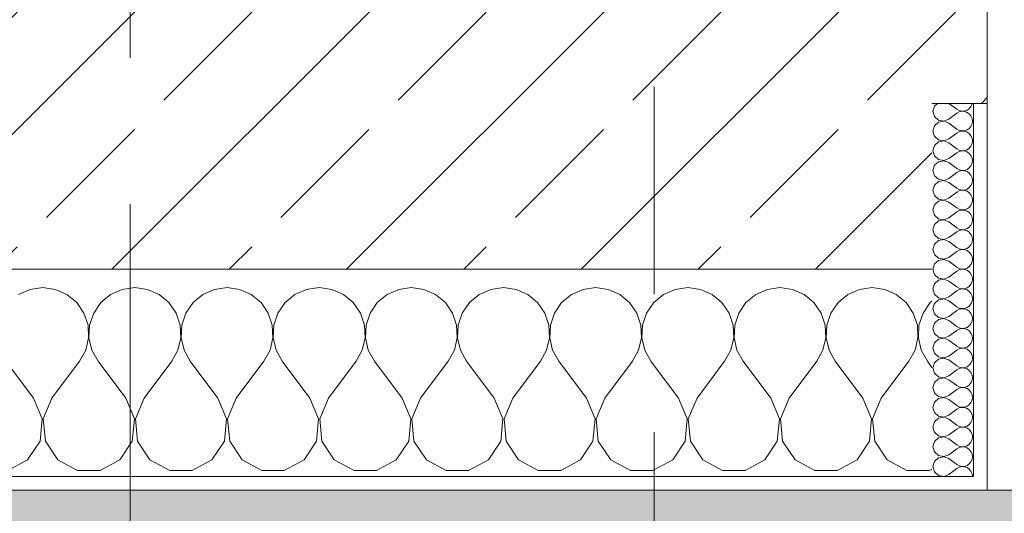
# Model space of a CAD drawing. Header units: metres. Extents: x -3.6 to 84.5, y -11 to 16.8.
# Tile 322 of 389: x 50.85 to 51.562, y -0.172 to 0.186. Entities that reach past the tile are written whole.
import ezdxf

# ---------------------------------------------------------------- set-up
doc = ezdxf.new("R2010")
doc.units = ezdxf.units.M
doc.header["$MEASUREMENT"] = 0
doc.linetypes.add('Schnittlinie', pattern=[0.3, 0.15, -0.075, 0, -0.075])
doc.linetypes.add('Strichlinie doppelt', pattern=[0.546806, 0.264583, -0.105833, 0.070556, -0.105833])
for name, color, linetype in [('203 - Marker.Schnitt - Ausbaudetail SA', 7, 'Continuous'), ('302 - Elemente.Schraffur', 7, 'Continuous'), ('451 - Universal.Achsen Raster', 7, 'Continuous'), ('604 - Struktur.Wand Aussen', 7, 'Continuous')]:
    doc.layers.add(name, color=color, linetype=linetype)
pattern_1 = [(0, (0, 0), (0, 0.08660254), [0, -0.05]), (0, (0.025, 0.0433), (0, 0.08660254), [0, -0.05])]

# ---------------------------------------------------------------- blocks, each defined once
blk = doc.blocks.new('*X101')
at = {"layer": '604 - Struktur.Wand Aussen', "color": 7, "linetype": 'Continuous', "lineweight": 5}
for p, q in [((50.85756, -0.0096), (50.84914, -0.01331)), ((50.86667, -0.00833), (50.85756, -0.0096)), ((50.87578, -0.0096), (50.86667, -0.00833)), ((50.88419, -0.01331), (50.87578, -0.0096)), ((50.89127, -0.01918), (50.88419, -0.01331)), ((50.91581, -0.01331), (50.90873, -0.01918)), ((50.92422, -0.0096), (50.91581, -0.01331)), ((50.93333, -0.00833), (50.92422, -0.0096)), ((50.94244, -0.0096), (50.93333, -0.00833)), ((50.95086, -0.01331), (50.94244, -0.0096)), ((50.95794, -0.01918), (50.95086, -0.01331)), ((50.98248, -0.01331), (50.97539, -0.01918)), ((50.99089, -0.0096), (50.98248, -0.01331)), ((51, -0.00833), (50.99089, -0.0096)), ((51.00911, -0.0096), (51, -0.00833)), ((51.01752, -0.01331), (51.00911, -0.0096)), ((51.02461, -0.01918), (51.01752, -0.01331)), ((51.04914, -0.01331), (51.04206, -0.01918)), ((51.05756, -0.0096), (51.04914, -0.01331)), ((51.06667, -0.00833), (51.05756, -0.0096)), ((51.07578, -0.0096), (51.06667, -0.00833)), ((51.08419, -0.01331), (51.07578, -0.0096)), ((51.09127, -0.01918), (51.08419, -0.01331)), ((51.11581, -0.01331), (51.10873, -0.01918)), ((51.12422, -0.0096), (51.11581, -0.01331)), ((51.13333, -0.00833), (51.12422, -0.0096)), ((51.14244, -0.0096), (51.13333, -0.00833)), ((51.15086, -0.01331), (51.14244, -0.0096)), ((51.15794, -0.01918), (51.15086, -0.01331)), ((51.18248, -0.01331), (51.17539, -0.01918)), ((51.19089, -0.0096), (51.18248, -0.01331)), ((51.2, -0.00833), (51.19089, -0.0096)), ((51.20911, -0.0096), (51.2, -0.00833)), ((51.21752, -0.01331), (51.20911, -0.0096)), ((51.22461, -0.01918), (51.21752, -0.01331)), ((51.24914, -0.01331), (51.24206, -0.01918)), ((51.25756, -0.0096), (51.24914, -0.01331)), ((51.26667, -0.00833), (51.25756, -0.0096)), ((51.27578, -0.0096), (51.26667, -0.00833)), ((51.28419, -0.01331), (51.27578, -0.0096)), ((51.29127, -0.01918), (51.28419, -0.01331)), ((51.31581, -0.01331), (51.30873, -0.01918)), ((51.32422, -0.0096), (51.31581, -0.01331)), ((51.33333, -0.00833), (51.32422, -0.0096)), ((51.34244, -0.0096), (51.33333, -0.00833)), ((51.35086, -0.01331), (51.34244, -0.0096)), ((51.35794, -0.01918), (51.35086, -0.01331)), ((51.38248, -0.01331), (51.37539, -0.01918)), ((51.39089, -0.0096), (51.38248, -0.01331)), ((51.4, -0.00833), (51.39089, -0.0096)), ((51.40911, -0.0096), (51.4, -0.00833)), ((51.41752, -0.01331), (51.40911, -0.0096)), ((51.42461, -0.01918), (51.41752, -0.01331)), ((51.44914, -0.01331), (51.44206, -0.01918)), ((51.45756, -0.0096), (51.44914, -0.01331)), ((51.46667, -0.00833), (51.45756, -0.0096)), ((51.47578, -0.0096), (51.46667, -0.00833)), ((51.48419, -0.01331), (51.47578, -0.0096)), ((51.49127, -0.01918), (51.48419, -0.01331)), ((50.89648, -0.02676), (50.89127, -0.01918)), ((50.90873, -0.01918), (50.90352, -0.02676)), ((50.96315, -0.02676), (50.95794, -0.01918)), ((50.97539, -0.01918), (50.97019, -0.02676)), ((51.02981, -0.02676), (51.02461, -0.01918)), ((51.04206, -0.01918), (51.03685, -0.02676)), ((51.09648, -0.02676), (51.09127, -0.01918)), ((51.10873, -0.01918), (51.10352, -0.02676)), ((51.16315, -0.02676), (51.15794, -0.01918)), ((51.17539, -0.01918), (51.17019, -0.02676)), ((51.22981, -0.02676), (51.22461, -0.01918)), ((51.24206, -0.01918), (51.23685, -0.02676)), ((51.29648, -0.02676), (51.29127, -0.01918)), ((51.30873, -0.01918), (51.30352, -0.02676)), ((51.36315, -0.02676), (51.35794, -0.01918)), ((51.37539, -0.01918), (51.37019, -0.02676)), ((51.42981, -0.02676), (51.42461, -0.01918)), ((51.44206, -0.01918), (51.43685, -0.02676)), ((51.49648, -0.02676), (51.49127, -0.01918)), ((51.50873, -0.01918), (51.50352, -0.02676)), ((51.51, -0.01813), (51.50873, -0.01918)), ((50.89942, -0.03547), (50.89648, -0.02676)), ((50.90352, -0.02676), (50.90058, -0.03547)), ((50.96609, -0.03547), (50.96315, -0.02676)), ((50.97019, -0.02676), (50.96725, -0.03547)), ((51.03275, -0.03547), (51.02981, -0.02676)), ((51.03685, -0.02676), (51.03391, -0.03547)), ((51.09942, -0.03547), (51.09648, -0.02676)), ((51.10352, -0.02676), (51.10058, -0.03547)), ((51.16609, -0.03547), (51.16315, -0.02676)), ((51.17019, -0.02676), (51.16725, -0.03547)), ((51.23275, -0.03547), (51.22981, -0.02676)), ((51.23685, -0.02676), (51.23391, -0.03547)), ((51.29942, -0.03547), (51.29648, -0.02676)), ((51.30352, -0.02676), (51.30058, -0.03547)), ((51.36609, -0.03547), (51.36315, -0.02676)), ((51.37019, -0.02676), (51.36725, -0.03547)), ((51.43275, -0.03547), (51.42981, -0.02676)), ((51.43685, -0.02676), (51.43391, -0.03547)), ((51.49942, -0.03547), (51.49648, -0.02676)), ((51.50352, -0.02676), (51.50058, -0.03547)), ((50.89987, -0.04466), (50.89942, -0.03547)), ((50.90058, -0.03547), (50.90013, -0.04466)), ((50.96653, -0.04466), (50.96609, -0.03547)), ((50.96725, -0.03547), (50.9668, -0.04466)), ((51.0332, -0.04466), (51.03275, -0.03547)), ((51.03391, -0.03547), (51.03347, -0.04466)), ((51.09987, -0.04466), (51.09942, -0.03547)), ((51.10058, -0.03547), (51.10013, -0.04466)), ((51.16653, -0.04466), (51.16609, -0.03547)), ((51.16725, -0.03547), (51.1668, -0.04466)), ((51.2332, -0.04466), (51.23275, -0.03547)), ((51.23391, -0.03547), (51.23347, -0.04466)), ((51.29987, -0.04466), (51.29942, -0.03547)), ((51.30058, -0.03547), (51.30013, -0.04466)), ((51.36653, -0.04466), (51.36609, -0.03547)), ((51.36725, -0.03547), (51.3668, -0.04466)), ((51.4332, -0.04466), (51.43275, -0.03547)), ((51.43391, -0.03547), (51.43347, -0.04466)), ((51.49987, -0.04466), (51.49942, -0.03547)), ((51.50058, -0.03547), (51.50013, -0.04466)), ((50.89778, -0.05362), (50.89987, -0.04466)), ((50.90013, -0.04466), (50.90222, -0.05362)), ((50.96445, -0.05362), (50.96653, -0.04466)), ((50.9668, -0.04466), (50.96888, -0.05362)), ((51.03112, -0.05362), (51.0332, -0.04466)), ((51.03347, -0.04466), (51.03555, -0.05362)), ((51.09778, -0.05362), (51.09987, -0.04466)), ((51.10013, -0.04466), (51.10222, -0.05362)), ((51.16445, -0.05362), (51.16653, -0.04466)), ((51.1668, -0.04466), (51.16888, -0.05362)), ((51.23112, -0.05362), (51.2332, -0.04466)), ((51.23347, -0.04466), (51.23555, -0.05362)), ((51.29778, -0.05362), (51.29987, -0.04466)), ((51.30013, -0.04466), (51.30222, -0.05362)), ((51.36445, -0.05362), (51.36653, -0.04466)), ((51.3668, -0.04466), (51.36888, -0.05362)), ((51.43112, -0.05362), (51.4332, -0.04466)), ((51.43347, -0.04466), (51.43555, -0.05362)), ((51.49778, -0.05362), (51.49987, -0.04466)), ((51.50013, -0.04466), (51.50222, -0.05362)), ((50.89333, -0.06167), (50.89778, -0.05362)), ((50.90222, -0.05362), (50.90667, -0.06167)), ((50.96, -0.06167), (50.96445, -0.05362)), ((50.96888, -0.05362), (50.97333, -0.06167)), ((51.02667, -0.06167), (51.03112, -0.05362)), ((51.03555, -0.05362), (51.04, -0.06167)), ((51.09333, -0.06167), (51.09778, -0.05362)), ((51.10222, -0.05362), (51.10667, -0.06167)), ((51.16, -0.06167), (51.16445, -0.05362)), ((51.16888, -0.05362), (51.17333, -0.06167)), ((51.22667, -0.06167), (51.23112, -0.05362)), ((51.23555, -0.05362), (51.24, -0.06167)), ((51.29333, -0.06167), (51.29778, -0.05362)), ((51.30222, -0.05362), (51.30667, -0.06167)), ((51.36, -0.06167), (51.36445, -0.05362)), ((51.36888, -0.05362), (51.37333, -0.06167)), ((51.42667, -0.06167), (51.43112, -0.05362)), ((51.43555, -0.05362), (51.44, -0.06167)), ((51.49333, -0.06167), (51.49778, -0.05362)), ((51.50222, -0.05362), (51.50667, -0.06167)), ((50.86, -0.08833), (50.84, -0.06167)), ((50.87333, -0.08833), (50.89333, -0.06167)), ((50.92667, -0.08833), (50.90667, -0.06167)), ((50.94, -0.08833), (50.96, -0.06167)), ((50.99333, -0.08833), (50.97333, -0.06167)), ((51.00667, -0.08833), (51.02667, -0.06167)), ((51.06, -0.08833), (51.04, -0.06167)), ((51.07333, -0.08833), (51.09333, -0.06167)), ((51.12667, -0.08833), (51.10667, -0.06167)), ((51.14, -0.08833), (51.16, -0.06167)), ((51.19333, -0.08833), (51.17333, -0.06167)), ((51.20667, -0.08833), (51.22667, -0.06167)), ((51.26, -0.08833), (51.24, -0.06167)), ((51.27333, -0.08833), (51.29333, -0.06167)), ((51.32667, -0.08833), (51.30667, -0.06167)), ((51.34, -0.08833), (51.36, -0.06167)), ((51.39333, -0.08833), (51.37333, -0.06167)), ((51.40667, -0.08833), (51.42667, -0.06167)), ((51.46, -0.08833), (51.44, -0.06167)), ((51.47333, -0.08833), (51.49333, -0.06167)), ((51.51, -0.06611), (51.50667, -0.06167)), ((50.86629, -0.1033), (50.86, -0.08833)), ((50.87333, -0.08833), (50.86705, -0.1033)), ((50.93295, -0.1033), (50.92667, -0.08833)), ((50.94, -0.08833), (50.93371, -0.1033)), ((50.99962, -0.1033), (50.99333, -0.08833)), ((51.00667, -0.08833), (51.00038, -0.1033)), ((51.06629, -0.1033), (51.06, -0.08833)), ((51.07333, -0.08833), (51.06705, -0.1033)), ((51.13295, -0.1033), (51.12667, -0.08833)), ((51.14, -0.08833), (51.13371, -0.1033)), ((51.19962, -0.1033), (51.19333, -0.08833)), ((51.20667, -0.08833), (51.20038, -0.1033)), ((51.26629, -0.1033), (51.26, -0.08833)), ((51.27333, -0.08833), (51.26705, -0.1033)), ((51.33295, -0.1033), (51.32667, -0.08833)), ((51.34, -0.08833), (51.33371, -0.1033)), ((51.39962, -0.1033), (51.39333, -0.08833)), ((51.40667, -0.08833), (51.40038, -0.1033)), ((51.46629, -0.1033), (51.46, -0.08833)), ((51.47333, -0.08833), (51.46705, -0.1033)), ((50.86475, -0.11947), (50.86629, -0.1033)), ((50.86705, -0.1033), (50.86858, -0.11947)), ((50.93142, -0.11947), (50.93295, -0.1033)), ((50.93371, -0.1033), (50.93525, -0.11947)), ((50.99808, -0.11947), (50.99962, -0.1033)), ((51.00038, -0.1033), (51.00192, -0.11947)), ((51.06475, -0.11947), (51.06629, -0.1033)), ((51.06705, -0.1033), (51.06858, -0.11947)), ((51.13142, -0.11947), (51.13295, -0.1033)), ((51.13371, -0.1033), (51.13525, -0.11947)), ((51.19808, -0.11947), (51.19962, -0.1033)), ((51.20038, -0.1033), (51.20192, -0.11947)), ((51.26475, -0.11947), (51.26629, -0.1033)), ((51.26705, -0.1033), (51.26858, -0.11947)), ((51.33142, -0.11947), (51.33295, -0.1033)), ((51.33371, -0.1033), (51.33525, -0.11947)), ((51.39808, -0.11947), (51.39962, -0.1033)), ((51.40038, -0.1033), (51.40192, -0.11947)), ((51.46475, -0.11947), (51.46629, -0.1033)), ((51.46705, -0.1033), (51.46858, -0.11947)), ((50.85576, -0.13299), (50.86475, -0.11947)), ((50.86858, -0.11947), (50.87757, -0.13299)), ((50.92243, -0.13299), (50.93142, -0.11947)), ((50.93525, -0.11947), (50.94424, -0.13299)), ((50.9891, -0.13299), (50.99808, -0.11947)), ((51.00192, -0.11947), (51.0109, -0.13299)), ((51.05576, -0.13299), (51.06475, -0.11947)), ((51.06858, -0.11947), (51.07757, -0.13299)), ((51.12243, -0.13299), (51.13142, -0.11947)), ((51.13525, -0.11947), (51.14424, -0.13299)), ((51.1891, -0.13299), (51.19808, -0.11947)), ((51.20192, -0.11947), (51.2109, -0.13299)), ((51.25576, -0.13299), (51.26475, -0.11947)), ((51.26858, -0.11947), (51.27757, -0.13299)), ((51.32243, -0.13299), (51.33142, -0.11947)), ((51.33525, -0.11947), (51.34424, -0.13299)), ((51.3891, -0.13299), (51.39808, -0.11947)), ((51.40192, -0.11947), (51.4109, -0.13299)), ((51.45576, -0.13299), (51.46475, -0.11947)), ((51.46858, -0.11947), (51.47757, -0.13299)), ((50.84145, -0.14066), (50.85576, -0.13299)), ((50.87757, -0.13299), (50.89188, -0.14066)), ((50.90812, -0.14066), (50.92243, -0.13299)), ((50.94424, -0.13299), (50.95855, -0.14066)), ((50.97479, -0.14066), (50.9891, -0.13299)), ((51.0109, -0.13299), (51.02521, -0.14066)), ((51.04145, -0.14066), (51.05576, -0.13299)), ((51.07757, -0.13299), (51.09188, -0.14066)), ((51.10812, -0.14066), (51.12243, -0.13299)), ((51.14424, -0.13299), (51.15855, -0.14066)), ((51.17479, -0.14066), (51.1891, -0.13299)), ((51.2109, -0.13299), (51.22521, -0.14066)), ((51.24145, -0.14066), (51.25576, -0.13299)), ((51.27757, -0.13299), (51.29188, -0.14066)), ((51.30812, -0.14066), (51.32243, -0.13299)), ((51.34424, -0.13299), (51.35855, -0.14066)), ((51.37479, -0.14066), (51.3891, -0.13299)), ((51.4109, -0.13299), (51.42521, -0.14066)), ((51.44145, -0.14066), (51.45576, -0.13299)), ((51.47757, -0.13299), (51.49188, -0.14066)), ((50.89188, -0.14066), (50.90812, -0.14066)), ((50.95855, -0.14066), (50.97479, -0.14066)), ((51.02521, -0.14066), (51.04145, -0.14066)), ((51.09188, -0.14066), (51.10812, -0.14066)), ((51.15855, -0.14066), (51.17479, -0.14066)), ((51.22521, -0.14066), (51.24145, -0.14066)), ((51.29188, -0.14066), (51.30812, -0.14066)), ((51.35855, -0.14066), (51.37479, -0.14066)), ((51.42521, -0.14066), (51.44145, -0.14066)), ((51.49188, -0.14066), (51.50812, -0.14066)), ((51.50812, -0.14066), (51.51, -0.13965))]:
    blk.add_line(p, q, dxfattribs=at)
blk = doc.blocks.new('*X134')
at = {"layer": '604 - Struktur.Wand Aussen', "color": 7, "linetype": 'Continuous', "lineweight": 5}
for p, q in [((51.51178, 0.12304), (51.51071, 0.11929)), ((51.51392, 0.125), (51.51178, 0.12304)), ((51.52214, 0.125), (51.52786, 0.12071)), ((51.53534, 0.12004), (51.53696, 0.12116)), ((51.53696, 0.12116), (51.53822, 0.12267)), ((51.53822, 0.12267), (51.53901, 0.12448)), ((51.53901, 0.12448), (51.53909, 0.125)), ((51.51071, 0.11929), (51.51178, 0.11553)), ((51.51178, 0.11553), (51.51466, 0.1129)), ((51.52214, 0.11357), (51.52786, 0.11786)), ((51.52786, 0.12071), (51.52958, 0.11976)), ((51.52958, 0.11881), (51.52786, 0.11786)), ((51.52958, 0.11976), (51.5315, 0.11931)), ((51.5315, 0.11926), (51.52958, 0.11881)), ((51.5315, 0.11931), (51.53347, 0.11941)), ((51.53347, 0.11916), (51.5315, 0.11926)), ((51.53347, 0.11941), (51.53534, 0.12004)), ((51.53534, 0.11853), (51.53347, 0.11916)), ((51.53696, 0.11742), (51.53534, 0.11853)), ((51.53822, 0.1159), (51.53696, 0.11742)), ((51.53901, 0.11409), (51.53822, 0.1159)), ((51.53929, 0.11214), (51.53901, 0.11409)), ((51.51178, 0.10876), (51.51071, 0.105)), ((51.51466, 0.11139), (51.51178, 0.10876)), ((51.51466, 0.1129), (51.5185, 0.11217)), ((51.5185, 0.11211), (51.51466, 0.11139)), ((51.5185, 0.11217), (51.52214, 0.11357)), ((51.52214, 0.11071), (51.5185, 0.11211)), ((51.52214, 0.11071), (51.52786, 0.10643)), ((51.53534, 0.10575), (51.53696, 0.10687)), ((51.53696, 0.10687), (51.53822, 0.10839)), ((51.53822, 0.10839), (51.53901, 0.11019)), ((51.53901, 0.11019), (51.53929, 0.11214)), ((51.51071, 0.105), (51.51178, 0.10124)), ((51.51178, 0.10124), (51.51466, 0.09861)), ((51.52214, 0.09929), (51.52786, 0.10357)), ((51.52786, 0.10643), (51.52958, 0.10547)), ((51.52958, 0.10453), (51.52786, 0.10357)), ((51.52958, 0.10547), (51.5315, 0.10503)), ((51.5315, 0.10497), (51.52958, 0.10453)), ((51.5315, 0.10503), (51.53347, 0.10512)), ((51.53347, 0.10488), (51.5315, 0.10497)), ((51.53347, 0.10512), (51.53534, 0.10575)), ((51.53534, 0.10425), (51.53347, 0.10488)), ((51.53696, 0.10313), (51.53534, 0.10425)), ((51.53822, 0.10161), (51.53696, 0.10313)), ((51.53901, 0.09981), (51.53822, 0.10161)), ((51.53929, 0.09786), (51.53901, 0.09981)), ((51.51178, 0.09447), (51.51071, 0.09071)), ((51.51466, 0.0971), (51.51178, 0.09447)), ((51.51466, 0.09861), (51.5185, 0.09789)), ((51.5185, 0.09783), (51.51466, 0.0971)), ((51.5185, 0.09789), (51.52214, 0.09929)), ((51.52214, 0.09643), (51.5185, 0.09783)), ((51.52214, 0.09643), (51.52786, 0.09214)), ((51.53696, 0.09258), (51.53822, 0.0941)), ((51.53822, 0.0941), (51.53901, 0.09591)), ((51.53901, 0.09591), (51.53929, 0.09786)), ((51.51071, 0.09071), (51.51178, 0.08696)), ((51.51178, 0.08696), (51.51466, 0.08433)), ((51.52214, 0.085), (51.52786, 0.08929)), ((51.52786, 0.09214), (51.52958, 0.09119)), ((51.52958, 0.09024), (51.52786, 0.08929)), ((51.52958, 0.09119), (51.5315, 0.09074)), ((51.5315, 0.09069), (51.52958, 0.09024)), ((51.5315, 0.09074), (51.53347, 0.09084)), ((51.53347, 0.09059), (51.5315, 0.09069)), ((51.53347, 0.09084), (51.53534, 0.09147)), ((51.53534, 0.08996), (51.53347, 0.09059)), ((51.53534, 0.09147), (51.53696, 0.09258)), ((51.53696, 0.08884), (51.53534, 0.08996)), ((51.53822, 0.08733), (51.53696, 0.08884)), ((51.53901, 0.08552), (51.53822, 0.08733)), ((51.53929, 0.08357), (51.53901, 0.08552)), ((51.51178, 0.08018), (51.51071, 0.07643)), ((51.51466, 0.08282), (51.51178, 0.08018)), ((51.51466, 0.08433), (51.5185, 0.0836)), ((51.5185, 0.08354), (51.51466, 0.08282)), ((51.5185, 0.0836), (51.52214, 0.085)), ((51.52214, 0.08214), (51.5185, 0.08354)), ((51.52214, 0.08214), (51.52786, 0.07786)), ((51.53696, 0.0783), (51.53822, 0.07982)), ((51.53822, 0.07982), (51.53901, 0.08162)), ((51.53901, 0.08162), (51.53929, 0.08357)), ((51.51071, 0.07643), (51.51178, 0.07267)), ((51.51178, 0.07267), (51.51466, 0.07004)), ((51.52214, 0.07071), (51.52786, 0.075)), ((51.52786, 0.07786), (51.52958, 0.0769)), ((51.52958, 0.07595), (51.52786, 0.075)), ((51.52958, 0.0769), (51.5315, 0.07646)), ((51.5315, 0.0764), (51.52958, 0.07595)), ((51.5315, 0.07646), (51.53347, 0.07655)), ((51.53347, 0.0763), (51.5315, 0.0764)), ((51.53347, 0.07655), (51.53534, 0.07718)), ((51.53534, 0.07567), (51.53347, 0.0763)), ((51.53534, 0.07718), (51.53696, 0.0783)), ((51.53696, 0.07456), (51.53534, 0.07567)), ((51.53822, 0.07304), (51.53696, 0.07456)), ((51.53901, 0.07124), (51.53822, 0.07304)), ((51.53929, 0.06929), (51.53901, 0.07124)), ((51.51178, 0.0659), (51.51071, 0.06214)), ((51.51466, 0.06853), (51.51178, 0.0659)), ((51.51466, 0.07004), (51.5185, 0.06931)), ((51.5185, 0.06926), (51.51466, 0.06853)), ((51.5185, 0.06931), (51.52214, 0.07071)), ((51.52214, 0.06786), (51.5185, 0.06926)), ((51.52214, 0.06786), (51.52786, 0.06357)), ((51.53696, 0.06401), (51.53822, 0.06553)), ((51.53822, 0.06553), (51.53901, 0.06733)), ((51.53901, 0.06733), (51.53929, 0.06929)), ((51.51071, 0.06214), (51.51178, 0.05839)), ((51.51178, 0.05839), (51.51466, 0.05575)), ((51.52214, 0.05643), (51.52786, 0.06071)), ((51.52786, 0.06357), (51.52958, 0.06262)), ((51.52958, 0.06167), (51.52786, 0.06071)), ((51.52958, 0.06262), (51.5315, 0.06217)), ((51.5315, 0.06211), (51.52958, 0.06167)), ((51.5315, 0.06217), (51.53347, 0.06227)), ((51.53347, 0.06202), (51.5315, 0.06211)), ((51.53347, 0.06227), (51.53534, 0.0629)), ((51.53534, 0.06139), (51.53347, 0.06202)), ((51.53534, 0.0629), (51.53696, 0.06401)), ((51.53696, 0.06027), (51.53534, 0.06139)), ((51.53822, 0.05876), (51.53696, 0.06027)), ((51.53901, 0.05695), (51.53822, 0.05876)), ((51.51178, 0.05161), (51.51071, 0.04786)), ((51.51466, 0.05425), (51.51178, 0.05161)), ((51.51466, 0.05575), (51.5185, 0.05503)), ((51.5185, 0.05497), (51.51466, 0.05425)), ((51.5185, 0.05503), (51.52214, 0.05643)), ((51.52214, 0.05357), (51.5185, 0.05497)), ((51.52214, 0.05357), (51.52786, 0.04929)), ((51.53696, 0.04973), (51.53822, 0.05124)), ((51.53822, 0.05124), (51.53901, 0.05305)), ((51.53929, 0.055), (51.53901, 0.05695)), ((51.53901, 0.05305), (51.53929, 0.055)), ((51.51071, 0.04786), (51.51178, 0.0441)), ((51.51178, 0.0441), (51.51466, 0.04147)), ((51.52214, 0.04214), (51.52786, 0.04643)), ((51.52786, 0.04929), (51.52958, 0.04833)), ((51.52958, 0.04738), (51.52786, 0.04643)), ((51.52958, 0.04833), (51.5315, 0.04789)), ((51.5315, 0.04783), (51.52958, 0.04738)), ((51.5315, 0.04789), (51.53347, 0.04798)), ((51.53347, 0.04773), (51.5315, 0.04783)), ((51.53347, 0.04798), (51.53534, 0.04861)), ((51.53534, 0.0471), (51.53347, 0.04773)), ((51.53534, 0.04861), (51.53696, 0.04973)), ((51.53696, 0.04599), (51.53534, 0.0471)), ((51.53822, 0.04447), (51.53696, 0.04599)), ((51.53901, 0.04267), (51.53822, 0.04447)), ((51.51178, 0.03733), (51.51071, 0.03357)), ((51.51466, 0.03996), (51.51178, 0.03733)), ((51.51466, 0.04147), (51.5185, 0.04074)), ((51.5185, 0.04069), (51.51466, 0.03996)), ((51.5185, 0.04074), (51.52214, 0.04214)), ((51.52214, 0.03929), (51.5185, 0.04069)), ((51.52214, 0.03929), (51.52786, 0.035)), ((51.53696, 0.03544), (51.53822, 0.03696)), ((51.53822, 0.03696), (51.53901, 0.03876)), ((51.53929, 0.04071), (51.53901, 0.04267)), ((51.53901, 0.03876), (51.53929, 0.04071)), ((51.51071, 0.03357), (51.51178, 0.02982)), ((51.51178, 0.02982), (51.51466, 0.02718)), ((51.52214, 0.02786), (51.52786, 0.03214)), ((51.52786, 0.035), (51.52958, 0.03405)), ((51.52958, 0.0331), (51.52786, 0.03214)), ((51.52958, 0.03405), (51.5315, 0.0336)), ((51.5315, 0.03354), (51.52958, 0.0331)), ((51.5315, 0.0336), (51.53347, 0.0337)), ((51.53347, 0.03345), (51.5315, 0.03354)), ((51.53347, 0.0337), (51.53534, 0.03433)), ((51.53534, 0.03282), (51.53347, 0.03345)), ((51.53534, 0.03433), (51.53696, 0.03544)), ((51.53696, 0.0317), (51.53534, 0.03282)), ((51.53822, 0.03018), (51.53696, 0.0317)), ((51.53901, 0.02838), (51.53822, 0.03018)), ((51.51178, 0.02304), (51.51071, 0.01929)), ((51.51466, 0.02567), (51.51178, 0.02304)), ((51.51466, 0.02718), (51.5185, 0.02646)), ((51.5185, 0.0264), (51.51466, 0.02567)), ((51.5185, 0.02646), (51.52214, 0.02786)), ((51.52214, 0.025), (51.5185, 0.0264)), ((51.52214, 0.025), (51.52786, 0.02071)), ((51.53696, 0.02116), (51.53822, 0.02267)), ((51.53822, 0.02267), (51.53901, 0.02448)), ((51.53929, 0.02643), (51.53901, 0.02838)), ((51.53901, 0.02448), (51.53929, 0.02643)), ((51.51071, 0.01929), (51.51178, 0.01553)), ((51.51178, 0.01553), (51.51466, 0.0129)), ((51.52214, 0.01357), (51.52786, 0.01786)), ((51.52786, 0.02071), (51.52958, 0.01976)), ((51.52958, 0.01881), (51.52786, 0.01786)), ((51.52958, 0.01976), (51.5315, 0.01931)), ((51.5315, 0.01926), (51.52958, 0.01881)), ((51.5315, 0.01931), (51.53347, 0.01941)), ((51.53347, 0.01916), (51.5315, 0.01926)), ((51.53347, 0.01941), (51.53534, 0.02004)), ((51.53534, 0.01853), (51.53347, 0.01916)), ((51.53534, 0.02004), (51.53696, 0.02116)), ((51.53696, 0.01742), (51.53534, 0.01853)), ((51.53822, 0.0159), (51.53696, 0.01742)), ((51.53901, 0.01409), (51.53822, 0.0159)), ((51.51178, 0.00876), (51.51071, 0.005)), ((51.51466, 0.01139), (51.51178, 0.00876)), ((51.51466, 0.0129), (51.5185, 0.01217)), ((51.5185, 0.01211), (51.51466, 0.01139)), ((51.5185, 0.01217), (51.52214, 0.01357)), ((51.52214, 0.01071), (51.5185, 0.01211)), ((51.52214, 0.01071), (51.52786, 0.00643)), ((51.53696, 0.00687), (51.53822, 0.00839)), ((51.53822, 0.00839), (51.53901, 0.01019)), ((51.53929, 0.01214), (51.53901, 0.01409)), ((51.53901, 0.01019), (51.53929, 0.01214)), ((51.51071, 0.005), (51.51178, 0.00124)), ((51.51178, 0.00124), (51.51466, -0.00139)), ((51.52214, -0.00071), (51.52786, 0.00357)), ((51.52786, 0.00643), (51.52958, 0.00547)), ((51.52958, 0.00453), (51.52786, 0.00357)), ((51.52958, 0.00547), (51.5315, 0.00503)), ((51.5315, 0.00497), (51.52958, 0.00453)), ((51.5315, 0.00503), (51.53347, 0.00512)), ((51.53347, 0.00488), (51.5315, 0.00497)), ((51.53347, 0.00512), (51.53534, 0.00575)), ((51.53534, 0.00425), (51.53347, 0.00488)), ((51.53534, 0.00575), (51.53696, 0.00687)), ((51.53696, 0.00313), (51.53534, 0.00425)), ((51.53822, 0.00161), (51.53696, 0.00313)), ((51.53901, -0.00019), (51.53822, 0.00161)), ((51.51178, -0.00553), (51.51071, -0.00929)), ((51.51466, -0.0029), (51.51178, -0.00553)), ((51.51466, -0.00139), (51.5185, -0.00211)), ((51.5185, -0.00217), (51.51466, -0.0029)), ((51.5185, -0.00211), (51.52214, -0.00071)), ((51.52214, -0.00357), (51.5185, -0.00217)), ((51.52214, -0.00357), (51.52786, -0.00786)), ((51.53696, -0.00742), (51.53822, -0.0059)), ((51.53822, -0.0059), (51.53901, -0.00409)), ((51.53929, -0.00214), (51.53901, -0.00019)), ((51.53901, -0.00409), (51.53929, -0.00214)), ((51.51071, -0.00929), (51.51178, -0.01304)), ((51.51178, -0.01304), (51.51466, -0.01567)), ((51.52214, -0.015), (51.52786, -0.01071)), ((51.52786, -0.00786), (51.52958, -0.00881)), ((51.52958, -0.00976), (51.52786, -0.01071)), ((51.52958, -0.00881), (51.5315, -0.00926)), ((51.5315, -0.00931), (51.52958, -0.00976)), ((51.5315, -0.00926), (51.53347, -0.00916)), ((51.53347, -0.00941), (51.5315, -0.00931)), ((51.53347, -0.00916), (51.53534, -0.00853)), ((51.53534, -0.01004), (51.53347, -0.00941)), ((51.53534, -0.00853), (51.53696, -0.00742)), ((51.53696, -0.01116), (51.53534, -0.01004)), ((51.53822, -0.01267), (51.53696, -0.01116)), ((51.53901, -0.01448), (51.53822, -0.01267)), ((51.51178, -0.01982), (51.51071, -0.02357)), ((51.51466, -0.01718), (51.51178, -0.01982)), ((51.51466, -0.01567), (51.5185, -0.0164)), ((51.5185, -0.01646), (51.51466, -0.01718)), ((51.5185, -0.0164), (51.52214, -0.015)), ((51.52214, -0.01786), (51.5185, -0.01646)), ((51.52214, -0.01786), (51.52786, -0.02214)), ((51.53696, -0.0217), (51.53822, -0.02018)), ((51.53822, -0.02018), (51.53901, -0.01838)), ((51.53929, -0.01643), (51.53901, -0.01448)), ((51.53901, -0.01838), (51.53929, -0.01643)), ((51.51071, -0.02357), (51.51178, -0.02733)), ((51.51178, -0.02733), (51.51466, -0.02996)), ((51.52214, -0.02929), (51.52786, -0.025)), ((51.52786, -0.02214), (51.52958, -0.0231)), ((51.52958, -0.02405), (51.52786, -0.025)), ((51.52958, -0.0231), (51.5315, -0.02354)), ((51.5315, -0.0236), (51.52958, -0.02405)), ((51.5315, -0.02354), (51.53347, -0.02345)), ((51.53347, -0.0237), (51.5315, -0.0236)), ((51.53347, -0.02345), (51.53534, -0.02282)), ((51.53534, -0.02433), (51.53347, -0.0237)), ((51.53534, -0.02282), (51.53696, -0.0217)), ((51.53696, -0.02544), (51.53534, -0.02433)), ((51.53822, -0.02696), (51.53696, -0.02544)), ((51.53901, -0.02876), (51.53822, -0.02696)), ((51.51178, -0.0341), (51.51071, -0.03786)), ((51.51466, -0.03147), (51.51178, -0.0341)), ((51.51466, -0.02996), (51.5185, -0.03069)), ((51.5185, -0.03074), (51.51466, -0.03147)), ((51.5185, -0.03069), (51.52214, -0.02929)), ((51.52214, -0.03214), (51.5185, -0.03074)), ((51.52214, -0.03214), (51.52786, -0.03643)), ((51.53696, -0.03599), (51.53822, -0.03447)), ((51.53822, -0.03447), (51.53901, -0.03267)), ((51.53929, -0.03071), (51.53901, -0.02876)), ((51.53901, -0.03267), (51.53929, -0.03071)), ((51.51071, -0.03786), (51.51178, -0.04161)), ((51.51178, -0.04161), (51.51466, -0.04425)), ((51.52214, -0.04357), (51.52786, -0.03929)), ((51.52786, -0.03643), (51.52958, -0.03738)), ((51.52958, -0.03833), (51.52786, -0.03929)), ((51.52958, -0.03738), (51.5315, -0.03783)), ((51.5315, -0.03789), (51.52958, -0.03833)), ((51.5315, -0.03783), (51.53347, -0.03773)), ((51.53347, -0.03798), (51.5315, -0.03789)), ((51.53347, -0.03773), (51.53534, -0.0371)), ((51.53534, -0.03861), (51.53347, -0.03798)), ((51.53534, -0.0371), (51.53696, -0.03599)), ((51.53696, -0.03973), (51.53534, -0.03861)), ((51.53822, -0.04124), (51.53696, -0.03973)), ((51.53901, -0.04305), (51.53822, -0.04124)), ((51.51178, -0.04839), (51.51071, -0.05214)), ((51.51466, -0.04575), (51.51178, -0.04839)), ((51.51466, -0.04425), (51.5185, -0.04497)), ((51.5185, -0.04503), (51.51466, -0.04575)), ((51.5185, -0.04497), (51.52214, -0.04357)), ((51.52214, -0.04643), (51.5185, -0.04503)), ((51.52214, -0.04643), (51.52786, -0.05071)), ((51.53696, -0.05027), (51.53822, -0.04876)), ((51.53822, -0.04876), (51.53901, -0.04695)), ((51.53929, -0.045), (51.53901, -0.04305)), ((51.53901, -0.04695), (51.53929, -0.045)), ((51.51071, -0.05214), (51.51178, -0.0559)), ((51.51178, -0.0559), (51.51466, -0.05853)), ((51.52214, -0.05786), (51.52786, -0.05357)), ((51.52786, -0.05071), (51.52958, -0.05167)), ((51.52958, -0.05262), (51.52786, -0.05357)), ((51.52958, -0.05167), (51.5315, -0.05211)), ((51.5315, -0.05217), (51.52958, -0.05262)), ((51.5315, -0.05211), (51.53347, -0.05202)), ((51.53347, -0.05227), (51.5315, -0.05217)), ((51.53347, -0.05202), (51.53534, -0.05139)), ((51.53534, -0.0529), (51.53347, -0.05227)), ((51.53534, -0.05139), (51.53696, -0.05027)), ((51.53696, -0.05401), (51.53534, -0.0529)), ((51.53822, -0.05553), (51.53696, -0.05401)), ((51.53901, -0.05733), (51.53822, -0.05553)), ((51.51178, -0.06267), (51.51071, -0.06643)), ((51.51466, -0.06004), (51.51178, -0.06267)), ((51.51466, -0.05853), (51.5185, -0.05926)), ((51.5185, -0.05931), (51.51466, -0.06004)), ((51.5185, -0.05926), (51.52214, -0.05786)), ((51.52214, -0.06071), (51.5185, -0.05931)), ((51.52214, -0.06071), (51.52786, -0.065)), ((51.53696, -0.06456), (51.53822, -0.06304)), ((51.53822, -0.06304), (51.53901, -0.06124)), ((51.53929, -0.05929), (51.53901, -0.05733)), ((51.53901, -0.06124), (51.53929, -0.05929)), ((51.51071, -0.06643), (51.51178, -0.07018)), ((51.51178, -0.07018), (51.51466, -0.07282)), ((51.52214, -0.07214), (51.52786, -0.06786)), ((51.52786, -0.065), (51.52958, -0.06595)), ((51.52958, -0.0669), (51.52786, -0.06786)), ((51.52958, -0.06595), (51.5315, -0.0664)), ((51.5315, -0.06646), (51.52958, -0.0669)), ((51.5315, -0.0664), (51.53347, -0.0663)), ((51.53347, -0.06655), (51.5315, -0.06646)), ((51.53347, -0.0663), (51.53534, -0.06567)), ((51.53534, -0.06718), (51.53347, -0.06655)), ((51.53534, -0.06567), (51.53696, -0.06456)), ((51.53696, -0.0683), (51.53534, -0.06718)), ((51.53822, -0.06982), (51.53696, -0.0683)), ((51.53901, -0.07162), (51.53822, -0.06982)), ((51.51178, -0.07696), (51.51071, -0.08071)), ((51.51466, -0.07433), (51.51178, -0.07696)), ((51.51466, -0.07282), (51.5185, -0.07354)), ((51.5185, -0.0736), (51.51466, -0.07433)), ((51.5185, -0.07354), (51.52214, -0.07214)), ((51.52214, -0.075), (51.5185, -0.0736)), ((51.52214, -0.075), (51.52786, -0.07929)), ((51.53696, -0.07884), (51.53822, -0.07733)), ((51.53822, -0.07733), (51.53901, -0.07552)), ((51.53929, -0.07357), (51.53901, -0.07162)), ((51.53901, -0.07552), (51.53929, -0.07357)), ((51.51071, -0.08071), (51.51178, -0.08447)), ((51.51178, -0.08447), (51.51466, -0.0871)), ((51.52214, -0.08643), (51.52786, -0.08214)), ((51.52786, -0.07929), (51.52958, -0.08024)), ((51.52958, -0.08119), (51.52786, -0.08214)), ((51.52958, -0.08024), (51.5315, -0.08069)), ((51.5315, -0.08074), (51.52958, -0.08119)), ((51.5315, -0.08069), (51.53347, -0.08059)), ((51.53347, -0.08084), (51.5315, -0.08074)), ((51.53347, -0.08059), (51.53534, -0.07996)), ((51.53534, -0.08147), (51.53347, -0.08084)), ((51.53534, -0.07996), (51.53696, -0.07884)), ((51.53696, -0.08258), (51.53534, -0.08147)), ((51.53822, -0.0841), (51.53696, -0.08258)), ((51.53901, -0.08591), (51.53822, -0.0841)), ((51.51178, -0.09124), (51.51071, -0.095)), ((51.51466, -0.08861), (51.51178, -0.09124)), ((51.51466, -0.0871), (51.5185, -0.08783)), ((51.5185, -0.08789), (51.51466, -0.08861)), ((51.5185, -0.08783), (51.52214, -0.08643)), ((51.52214, -0.08929), (51.5185, -0.08789)), ((51.52214, -0.08929), (51.52786, -0.09357)), ((51.53696, -0.09313), (51.53822, -0.09161)), ((51.53822, -0.09161), (51.53901, -0.08981)), ((51.53929, -0.08786), (51.53901, -0.08591)), ((51.53901, -0.08981), (51.53929, -0.08786)), ((51.51071, -0.095), (51.51178, -0.09876)), ((51.51178, -0.09876), (51.51466, -0.10139)), ((51.52214, -0.10071), (51.52786, -0.09643)), ((51.52786, -0.09357), (51.52958, -0.09453)), ((51.52958, -0.09547), (51.52786, -0.09643)), ((51.52958, -0.09453), (51.5315, -0.09497)), ((51.5315, -0.09503), (51.52958, -0.09547)), ((51.5315, -0.09497), (51.53347, -0.09488)), ((51.53347, -0.09512), (51.5315, -0.09503)), ((51.53347, -0.09488), (51.53534, -0.09425)), ((51.53534, -0.09575), (51.53347, -0.09512)), ((51.53534, -0.09425), (51.53696, -0.09313)), ((51.53696, -0.09687), (51.53534, -0.09575)), ((51.53822, -0.09839), (51.53696, -0.09687)), ((51.53901, -0.10019), (51.53822, -0.09839)), ((51.51178, -0.10553), (51.51071, -0.10929)), ((51.51466, -0.1029), (51.51178, -0.10553)), ((51.51466, -0.10139), (51.5185, -0.10211)), ((51.5185, -0.10217), (51.51466, -0.1029)), ((51.5185, -0.10211), (51.52214, -0.10071)), ((51.52214, -0.10357), (51.5185, -0.10217)), ((51.52214, -0.10357), (51.52786, -0.10786)), ((51.53696, -0.10742), (51.53822, -0.1059)), ((51.53822, -0.1059), (51.53901, -0.10409)), ((51.53929, -0.10214), (51.53901, -0.10019)), ((51.53901, -0.10409), (51.53929, -0.10214)), ((51.51071, -0.10929), (51.51178, -0.11304)), ((51.51178, -0.11304), (51.51466, -0.11567)), ((51.52214, -0.115), (51.52786, -0.11071)), ((51.52786, -0.10786), (51.52958, -0.10881)), ((51.52958, -0.10976), (51.52786, -0.11071)), ((51.52958, -0.10881), (51.5315, -0.10926)), ((51.5315, -0.10931), (51.52958, -0.10976)), ((51.5315, -0.10926), (51.53347, -0.10916)), ((51.53347, -0.10941), (51.5315, -0.10931)), ((51.53347, -0.10916), (51.53534, -0.10853)), ((51.53534, -0.11004), (51.53347, -0.10941)), ((51.53534, -0.10853), (51.53696, -0.10742)), ((51.53696, -0.11116), (51.53534, -0.11004)), ((51.53822, -0.11267), (51.53696, -0.11116)), ((51.53901, -0.11448), (51.53822, -0.11267)), ((51.51178, -0.11982), (51.51071, -0.12357)), ((51.51466, -0.11718), (51.51178, -0.11982)), ((51.51466, -0.11567), (51.5185, -0.1164)), ((51.5185, -0.11646), (51.51466, -0.11718)), ((51.5185, -0.1164), (51.52214, -0.115)), ((51.52214, -0.11786), (51.5185, -0.11646)), ((51.52214, -0.11786), (51.52786, -0.12214)), ((51.53696, -0.1217), (51.53822, -0.12018)), ((51.53822, -0.12018), (51.53901, -0.11838)), ((51.53929, -0.11643), (51.53901, -0.11448)), ((51.53901, -0.11838), (51.53929, -0.11643)), ((51.51071, -0.12357), (51.51178, -0.12733)), ((51.51178, -0.12733), (51.51466, -0.12996)), ((51.52214, -0.12929), (51.52786, -0.125)), ((51.52786, -0.12214), (51.52958, -0.1231)), ((51.52958, -0.12405), (51.52786, -0.125)), ((51.52958, -0.1231), (51.5315, -0.12354)), ((51.5315, -0.1236), (51.52958, -0.12405)), ((51.5315, -0.12354), (51.53347, -0.12345)), ((51.53347, -0.1237), (51.5315, -0.1236)), ((51.53347, -0.12345), (51.53534, -0.12282)), ((51.53534, -0.12433), (51.53347, -0.1237)), ((51.53534, -0.12282), (51.53696, -0.1217)), ((51.53696, -0.12544), (51.53534, -0.12433)), ((51.53822, -0.12696), (51.53696, -0.12544)), ((51.53901, -0.12876), (51.53822, -0.12696)), ((51.51178, -0.1341), (51.51071, -0.13786)), ((51.51466, -0.13147), (51.51178, -0.1341)), ((51.51466, -0.12996), (51.5185, -0.13069)), ((51.5185, -0.13074), (51.51466, -0.13147)), ((51.5185, -0.13069), (51.52214, -0.12929)), ((51.52214, -0.13214), (51.5185, -0.13074)), ((51.52214, -0.13214), (51.52786, -0.13643)), ((51.53696, -0.13599), (51.53822, -0.13447)), ((51.53822, -0.13447), (51.53901, -0.13267)), ((51.53929, -0.13071), (51.53901, -0.12876)), ((51.53901, -0.13267), (51.53929, -0.13071)), ((51.51071, -0.13786), (51.51178, -0.14161)), ((51.51178, -0.14161), (51.51466, -0.14425)), ((51.52214, -0.14357), (51.52786, -0.13929)), ((51.52786, -0.13643), (51.52958, -0.13738)), ((51.52958, -0.13833), (51.52786, -0.13929)), ((51.52958, -0.13738), (51.5315, -0.13783)), ((51.5315, -0.13789), (51.52958, -0.13833)), ((51.5315, -0.13783), (51.53347, -0.13773)), ((51.53347, -0.13798), (51.5315, -0.13789)), ((51.53347, -0.13773), (51.53534, -0.1371)), ((51.53534, -0.13861), (51.53347, -0.13798)), ((51.53534, -0.1371), (51.53696, -0.13599)), ((51.53696, -0.13973), (51.53534, -0.13861)), ((51.53822, -0.14124), (51.53696, -0.13973)), ((51.53901, -0.14305), (51.53822, -0.14124)), ((51.51466, -0.14425), (51.5185, -0.14497)), ((51.5185, -0.14497), (51.52214, -0.14357)), ((51.53929, -0.145), (51.53901, -0.14305))]:
    blk.add_line(p, q, dxfattribs=at)

msp = doc.modelspace()

# ---------------------------------------------------------------- hatches: boundary and pattern name
at = {"layer": '302 - Elemente.Schraffur', "linetype": 'Continuous', "lineweight": 0, "true_color": 0x191919}
msp.add_hatch(color=250, dxfattribs=at).paths.add_polyline_path([(43.72998, -3.31), (55.21999, -3.31), (55.21999, -0.155), (43.73, -0.155)])
at = {"layer": '604 - Struktur.Wand Aussen', "linetype": 'Continuous', "lineweight": 0, "true_color": 0x000000}
h = msp.add_hatch(dxfattribs=at)
h.set_pattern_fill('Beton__Stahlbeton_0001', color=18, style=0, pattern_type=2)
h.set_pattern_definition([(45, (0, 0), (-0.0848528, 0.0848528), []), (45, (-0.04243, 0.04243), (-0.0848528, 0.0848528), [0.09, -0.03])])
h.paths.add_polyline_path([(50.34999, 0.195), (50.33999, 0.195), (50.33999, 0.125), (50.34999, 0.125), (50.37999, 0.125), (50.37999, 0.005), (51.51, 0.005), (51.51, 0.125), (51.54, 0.125), (51.55, 0.125), (51.55, 0.195), (51.54, 0.195), (51.54, 0.245), (50.34999, 0.245)])
h = msp.add_hatch(dxfattribs=at)
h.set_pattern_fill('Verputz_0001', color=18, style=0, pattern_type=2)
h.set_pattern_definition(pattern_1)
h.paths.add_polyline_path([(51.55, 0.125), (51.54, 0.125), (51.54, -0.155), (51.55, -0.155)])
h = msp.add_hatch(dxfattribs=at)
h.set_pattern_fill('Verputz_0001', color=18, style=0, pattern_type=2)
h.set_pattern_definition(pattern_1)
h.paths.add_polyline_path([(51.54, -0.145), (50.34999, -0.145), (50.34999, -0.155), (51.54, -0.155)])

# ---------------------------------------------------------------- linework, layer by layer
at = {"layer": '203 - Marker.Schnitt - Ausbaudetail SA', "color": 7, "linetype": 'Schnittlinie', "lineweight": 13}
msp.add_line((51.30903, 1.03698), (51.30903, -0.4425), dxfattribs=at)
at = {"layer": '451 - Universal.Achsen Raster', "color": 160, "linetype": 'Strichlinie doppelt', "lineweight": 9, "true_color": 0x3232ff}
msp.add_line((50.92999, -10.585), (50.92999, 16.355), dxfattribs=at)
at = {"layer": '604 - Struktur.Wand Aussen', "color": 7, "linetype": 'Continuous', "lineweight": 13}
for p, q in [((51.55, 0.125), (51.55, 0.195)), ((50.37999, 0.005), (51.51, 0.005)), ((51.55, -0.155), (53.95, -0.155))]:
    msp.add_line(p, q, dxfattribs=at)
at = {"layer": '604 - Struktur.Wand Aussen', "color": 7, "linetype": 'Continuous', "lineweight": 5}
for p, q in [((51.51, 0.125), (51.54, 0.125)), ((51.54, 0.125), (51.54, -0.145)), ((51.54, 0.125), (51.55, 0.125)), ((51.54, -0.145), (51.54, 0.125)), ((51.55, 0.005), (51.55, 0.125)), ((51.55, -0.005), (51.55, 0.005)), ((51.55, -0.145), (51.55, -0.005)), ((50.37999, -0.145), (51.51, -0.145)), ((51.51, -0.145), (51.54, -0.145)), ((51.55, -0.155), (51.55, -0.145)), ((51.54, -0.155), (51.55, -0.155))]:
    msp.add_line(p, q, dxfattribs=at)
at = {"layer": '604 - Struktur.Wand Aussen', "color": 7, "linetype": 'Continuous', "lineweight": 5, "flags": 128}
msp.add_lwpolyline([(50.34999, -0.155), (51.54, -0.155)], dxfattribs=at)

# ---------------------------------------------------------------- block references
at = {"layer": '604 - Struktur.Wand Aussen', "color": 7, "lineweight": 18}
for name in ['*X134', '*X101']:
    msp.add_blockref(name, (0, 0), dxfattribs=at)

doc.saveas('drawing.dxf')
